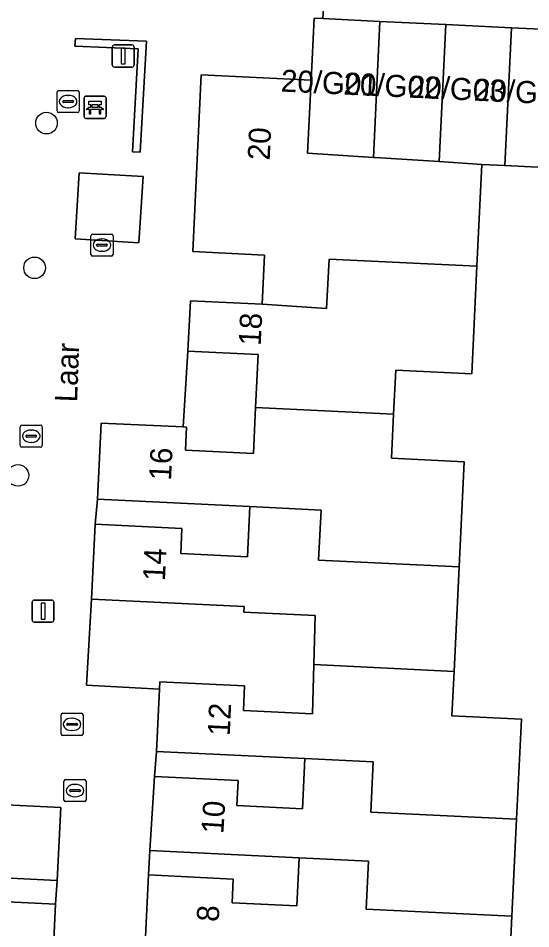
# Model space of a CAD drawing. Extents: x 162989 to 165008, y 383432 to 384338.
# Drawn here: x 164374.28 to 164397.49, y 383691.63 to 383732.86 of the extents above; entities that cross this region are included whole.
import ezdxf

# ---------------------------------------------------------------- set-up
doc = ezdxf.new("R2010")
doc.units = 0
for name, color, linetype in [('IMGEO_Bank', 7, 'Continuous'), ('IMGEO_Boom', 7, 'Continuous'), ('IMGEO_Erf', 7, 'Continuous'), ('IMGEO_Groenvoorziening', 7, 'Continuous'), ('IMGEO_Kolk', 7, 'Continuous'), ('IMGEO_Lichtmast', 7, 'Continuous'), ('IMGEO_Muur', 7, 'Continuous'), ('IMGEO_Openbare_ruimte_label', 7, 'Continuous'), ('IMGEO_Pand', 7, 'Continuous'), ('IMGEO_Pand_nummerreeks', 7, 'Continuous'), ('IMGEO_Rijbaan_lokaal_open', 7, 'Continuous'), ('IMGEO_Rioolput', 7, 'Continuous'), ('IMGEO_Voetpad_open', 7, 'Continuous')]:
    doc.layers.add(name, color=color, linetype=linetype)

msp = doc.modelspace()

# ---------------------------------------------------------------- linework, layer by layer
at = {"layer": 'IMGEO_Bank'}
for p, q in [((164377.337, 383729.328), (164378.178, 383729.328)), ((164378.178, 383729.328), (164377.337, 383729.328)), ((164377.262, 383728.403), (164377.262, 383729.244)), ((164377.262, 383729.244), (164377.262, 383728.403)), ((164377.571, 383728.834), (164377.571, 383728.94)), ((164377.615, 383728.94), (164377.615, 383728.834)), ((164377.903, 383728.946), (164377.621, 383728.946)), ((164377.909, 383728.834), (164377.909, 383728.94)), ((164377.953, 383728.94), (164377.953, 383728.834)), ((164378.262, 383729.253), (164378.262, 383728.412)), ((164378.262, 383728.412), (164378.262, 383729.253)), ((164377.959, 383728.726), (164377.566, 383728.726)), ((164377.621, 383728.828), (164377.903, 383728.828)), ((164378.187, 383728.328), (164377.346, 383728.328)), ((164377.346, 383728.328), (164378.187, 383728.328))]:
    msp.add_line(p, q, dxfattribs=at)
for points in [[(164377.565, 383728.946), (164377.479, 383728.946), (164377.479, 383729.107), (164378.042, 383729.107), (164378.042, 383728.946), (164377.959, 383728.946)], [(164377.509, 383728.726), (164377.367, 383728.726), (164377.479, 383728.828), (164377.565, 383728.828)], [(164377.559, 383728.719), (164377.559, 383728.512), (164377.516, 383728.512), (164377.516, 383728.719)], [(164377.959, 383728.828), (164378.042, 383728.828), (164378.154, 383728.726), (164378.015, 383728.726)], [(164378.009, 383728.719), (164378.009, 383728.512), (164377.965, 383728.512), (164377.965, 383728.719)]]:
    msp.add_lwpolyline(points, dxfattribs=at)
for centre, radius, start, end in [((164377.34, 383729.25), 0.0779, 92.4484, 184.2845), ((164377.34, 383729.25), 0.0779, 92.4484, 184.2845), ((164378.184, 383729.25), 0.0779, 2.4484, 94.2845), ((164378.184, 383729.25), 0.0779, 2.4484, 94.2845), ((164377.564, 383728.939), 0.00671, 2.8957, 87.1043), ((164377.621, 383728.939), 0.00671, 92.8957, 177.1043), ((164377.903, 383728.939), 0.00671, 2.8957, 87.1043), ((164377.96, 383728.939), 0.00671, 92.8957, 177.1043), ((164377.509, 383728.719), 0.00671, 2.8957, 87.1043), ((164377.566, 383728.719), 0.00671, 92.8957, 177.1043), ((164377.564, 383728.835), 0.00671, 272.8957, 357.1043), ((164377.621, 383728.835), 0.00671, 182.8957, 267.1043), ((164377.903, 383728.835), 0.00671, 272.8957, 357.1043), ((164377.96, 383728.835), 0.00671, 182.8957, 267.1043), ((164377.958, 383728.719), 0.00671, 2.8957, 87.1043), ((164378.015, 383728.719), 0.00671, 92.8957, 177.1043), ((164377.34, 383728.406), 0.0779, 182.4484, 274.2845), ((164377.34, 383728.406), 0.0779, 182.4484, 274.2845), ((164378.184, 383728.406), 0.0779, 272.4484, 4.2845), ((164378.184, 383728.406), 0.0779, 272.4484, 4.2845)]:
    msp.add_arc(centre, radius, start, end, dxfattribs=at)
at = {"layer": 'IMGEO_Boom'}
for centre in [(164375.563, 383728.112), (164375.025, 383721.558), (164374.274, 383712.159)]:
    msp.add_circle(centre, 0.489, dxfattribs=at)
at = {"layer": 'IMGEO_Erf'}
msp.add_lwpolyline([(164399.298, 383726.046), (164396.318, 383726.19), (164395.277, 383726.24), (164395.054, 383721.629), (164394.819, 383716.761), (164391.374, 383716.927), (164391.278, 383714.93), (164391.182, 383712.937), (164394.477, 383712.778), (164394.247, 383708.01), (164394.018, 383703.281), (164393.921, 383701.267), (164397.065, 383701.115), (164396.846, 383696.586), (164396.634, 383692.198), (164396.415, 383687.652)], dxfattribs=at)
for points in [[(164381.747, 383714.35), (164381.902, 383714.342), (164381.852, 383713.298), (164384.933, 383713.149), (164385.033, 383715.235), (164385.149, 383717.633), (164381.966, 383717.786)], [(164377.765, 383709.944), (164381.697, 383709.754), (164381.642, 383708.617), (164384.661, 383708.472), (164384.771, 383710.745), (164377.877, 383711.079)], [(164380.676, 383702.481), (164380.692, 383702.815), (164384.534, 383702.63), (164384.48, 383701.518), (164387.6, 383701.367), (164387.665, 383703.588), (164387.729, 383705.808), (164384.501, 383705.964), (164384.514, 383706.222), (164377.601, 383706.556), (164377.368, 383702.655)], [(164380.448, 383698.525), (164384.242, 383698.341), (164384.187, 383697.205), (164387.152, 383697.062), (164387.262, 383699.333), (164380.54, 383699.657)], [(164376.049, 383693.813), (164372.124, 383694.004), (164372.179, 383695.136), (164369.273, 383695.278), (164369.165, 383693.075), (164375.976, 383692.744)], [(164380.18, 383694.063), (164384.021, 383693.877), (164383.969, 383692.805), (164386.892, 383692.664), (164386.997, 383694.84), (164380.236, 383695.168)]]:
    msp.add_lwpolyline(points, close=True, dxfattribs=at)
at = {"layer": 'IMGEO_Groenvoorziening'}
msp.add_lwpolyline([(164379.751, 383722.693), (164379.934, 383725.688), (164377.039, 383725.865), (164376.856, 383722.87)], close=True, dxfattribs=at)
at = {"layer": 'IMGEO_Kolk'}
for p, q in [((164376.043, 383728.662), (164376.043, 383729.514)), ((164376.118, 383729.588), (164376.97, 383729.588)), ((164376.531, 383729.368), (164376.556, 383729.368)), ((164377.044, 383729.514), (164377.044, 383728.662)), ((164376.302, 383729.082), (164376.302, 383729.094)), ((164376.74, 383729.045), (164376.342, 383729.045)), ((164376.345, 383729.131), (164376.743, 383729.131)), ((164376.786, 383729.094), (164376.786, 383729.082)), ((164376.97, 383728.588), (164376.118, 383728.588)), ((164376.554, 383728.808), (164376.529, 383728.808)), ((164377.65, 383723.088), (164378.502, 383723.088)), ((164377.575, 383722.162), (164377.575, 383723.014)), ((164378.063, 383722.868), (164378.088, 383722.868)), ((164378.576, 383723.014), (164378.576, 383722.162)), ((164377.834, 383722.582), (164377.834, 383722.594)), ((164378.272, 383722.545), (164377.874, 383722.545)), ((164377.877, 383722.631), (164378.275, 383722.631)), ((164378.086, 383722.308), (164378.061, 383722.308)), ((164378.318, 383722.594), (164378.318, 383722.582)), ((164378.502, 383722.088), (164377.65, 383722.088)), ((164374.448, 383714.434), (164375.3, 383714.434)), ((164374.373, 383713.508), (164374.373, 383714.36)), ((164374.861, 383714.214), (164374.886, 383714.214)), ((164375.374, 383714.36), (164375.374, 383713.508)), ((164374.632, 383713.928), (164374.632, 383713.94)), ((164375.07, 383713.891), (164374.672, 383713.891)), ((164374.675, 383713.977), (164375.073, 383713.977)), ((164374.884, 383713.654), (164374.859, 383713.654)), ((164375.116, 383713.94), (164375.116, 383713.928)), ((164375.3, 383713.434), (164374.448, 383713.434)), ((164376.221, 383700.458), (164376.221, 383701.31)), ((164376.296, 383701.384), (164377.148, 383701.384)), ((164377.222, 383701.31), (164377.222, 383700.458)), ((164376.48, 383700.878), (164376.48, 383700.89)), ((164376.918, 383700.841), (164376.52, 383700.841)), ((164376.523, 383700.927), (164376.921, 383700.927)), ((164376.709, 383701.164), (164376.734, 383701.164)), ((164376.964, 383700.89), (164376.964, 383700.878)), ((164376.732, 383700.604), (164376.707, 383700.604)), ((164377.148, 383700.384), (164376.296, 383700.384))]:
    msp.add_line(p, q, dxfattribs=at)
for points in [[(164376.043, 383728.662), (164376.043, 383729.514)], [(164376.118, 383729.588), (164376.97, 383729.588)], [(164377.044, 383729.514), (164377.044, 383728.662)], [(164376.97, 383728.588), (164376.118, 383728.588)], [(164377.65, 383723.088), (164378.502, 383723.088)], [(164377.575, 383722.162), (164377.575, 383723.014)], [(164378.576, 383723.014), (164378.576, 383722.162)], [(164378.502, 383722.088), (164377.65, 383722.088)], [(164374.448, 383714.434), (164375.3, 383714.434)], [(164374.373, 383713.508), (164374.373, 383714.36)], [(164375.374, 383714.36), (164375.374, 383713.508)], [(164375.3, 383713.434), (164374.448, 383713.434)], [(164376.221, 383700.458), (164376.221, 383701.31)], [(164376.296, 383701.384), (164377.148, 383701.384)], [(164377.222, 383701.31), (164377.222, 383700.458)], [(164377.148, 383700.384), (164376.296, 383700.384)]]:
    msp.add_lwpolyline(points, dxfattribs=at)
for centre, radius, start, end in [((164376.12, 383729.512), 0.0765, 91.552, 178.448), ((164376.12, 383729.512), 0.0765, 91.552, 178.448), ((164376.968, 383729.512), 0.0765, 1.552, 88.448), ((164376.968, 383729.512), 0.0765, 1.552, 88.448), ((164376.342, 383729.091), 0.0403, 85.8775, 175.7526), ((164376.339, 383729.081), 0.0366, 178.938, 274.7102), ((164376.743, 383729.088), 0.043, 264.8664, 352.4533), ((164376.747, 383729.093), 0.0386, 1.7309, 96.639), ((164376.12, 383728.664), 0.0765, 181.552, 268.448), ((164376.12, 383728.664), 0.0765, 181.552, 268.448), ((164376.968, 383728.664), 0.0765, 271.552, 358.448), ((164376.968, 383728.664), 0.0765, 271.552, 358.448), ((164377.652, 383723.012), 0.0765, 91.552, 178.448), ((164377.652, 383723.012), 0.0765, 91.552, 178.448), ((164378.5, 383723.012), 0.0765, 1.552, 88.448), ((164378.5, 383723.012), 0.0765, 1.552, 88.448), ((164377.874, 383722.591), 0.0403, 85.8775, 175.7526), ((164377.871, 383722.581), 0.0366, 178.938, 274.7102), ((164378.275, 383722.588), 0.043, 264.8664, 352.4533), ((164378.279, 383722.593), 0.0386, 1.7309, 96.639), ((164377.652, 383722.164), 0.0765, 181.552, 268.448), ((164377.652, 383722.164), 0.0765, 181.552, 268.448), ((164378.5, 383722.164), 0.0765, 271.552, 358.448), ((164378.5, 383722.164), 0.0765, 271.552, 358.448), ((164374.45, 383714.358), 0.0765, 91.552, 178.448), ((164374.45, 383714.358), 0.0765, 91.552, 178.448), ((164375.298, 383714.358), 0.0765, 1.552, 88.448), ((164375.298, 383714.358), 0.0765, 1.552, 88.448), ((164374.672, 383713.937), 0.0403, 85.8775, 175.7526), ((164374.669, 383713.927), 0.0366, 178.938, 274.7102), ((164375.073, 383713.934), 0.043, 264.8664, 352.4533), ((164375.077, 383713.939), 0.0386, 1.7309, 96.639), ((164374.45, 383713.51), 0.0765, 181.552, 268.448), ((164374.45, 383713.51), 0.0765, 181.552, 268.448), ((164375.298, 383713.51), 0.0765, 271.552, 358.448), ((164375.298, 383713.51), 0.0765, 271.552, 358.448), ((164376.298, 383701.308), 0.0765, 91.552, 178.448), ((164376.298, 383701.308), 0.0765, 91.552, 178.448), ((164377.146, 383701.308), 0.0765, 1.552, 88.448), ((164377.146, 383701.308), 0.0765, 1.552, 88.448), ((164376.52, 383700.887), 0.0403, 85.8775, 175.7526), ((164376.517, 383700.877), 0.0366, 178.938, 274.7102), ((164376.921, 383700.884), 0.043, 264.8664, 352.4533), ((164376.925, 383700.889), 0.0386, 1.7309, 96.639), ((164376.298, 383700.46), 0.0765, 181.552, 268.448), ((164376.298, 383700.46), 0.0765, 181.552, 268.448), ((164377.146, 383700.46), 0.0765, 271.552, 358.448), ((164377.146, 383700.46), 0.0765, 271.552, 358.448)]:
    msp.add_arc(centre, radius, start, end, dxfattribs=at)
for centre, major_axis, ratio, start_param, end_param in [((164376.53, 383729.088), (-0.387, 0.002), 0.722429, 4.712389, 7.853982), ((164376.555, 383729.088), (-0.39, 0.002), 0.717154, 1.570796, 4.712389), ((164378.062, 383722.588), (-0.387, 0.002), 0.722429, 4.712389, 7.853982), ((164378.087, 383722.588), (-0.39, 0.002), 0.717154, 1.570796, 4.712389), ((164374.86, 383713.934), (-0.387, 0.002), 0.722429, 4.712389, 7.853982), ((164374.885, 383713.934), (-0.39, 0.002), 0.717154, 1.570796, 4.712389), ((164376.708, 383700.884), (-0.387, 0.002), 0.722429, 4.712389, 7.853982), ((164376.733, 383700.884), (-0.39, 0.002), 0.717154, 1.570796, 4.712389)]:
    msp.add_ellipse(centre, major_axis=major_axis, ratio=ratio, start_param=start_param, end_param=end_param, dxfattribs=at)
at = {"layer": 'IMGEO_Lichtmast'}
for p, q in [((164378.539, 383730.752), (164378.539, 383731.552)), ((164378.539, 383731.552), (164378.539, 383730.752)), ((164378.639, 383731.652), (164379.429, 383731.652)), ((164379.429, 383731.652), (164378.639, 383731.652)), ((164379.529, 383731.552), (164379.529, 383730.752)), ((164379.529, 383730.752), (164379.529, 383731.552)), ((164379.429, 383730.652), (164378.639, 383730.652)), ((164378.639, 383730.652), (164379.429, 383730.652)), ((164374.912, 383705.614), (164374.912, 383706.414)), ((164374.912, 383706.414), (164374.912, 383705.614)), ((164375.012, 383706.514), (164375.802, 383706.514)), ((164375.802, 383706.514), (164375.012, 383706.514)), ((164375.902, 383706.414), (164375.902, 383705.614)), ((164375.902, 383705.614), (164375.902, 383706.414)), ((164375.802, 383705.514), (164375.012, 383705.514)), ((164375.012, 383705.514), (164375.802, 383705.514))]:
    msp.add_line(p, q, dxfattribs=at)
for points in [[(164378.959, 383731.527), (164379.109, 383731.527), (164379.109, 383730.777), (164378.959, 383730.777), (164378.959, 383731.527)], [(164375.332, 383706.389), (164375.482, 383706.389), (164375.482, 383705.639), (164375.332, 383705.639), (164375.332, 383706.389)]]:
    msp.add_lwpolyline(points, dxfattribs=at)
for centre, start, end in [((164378.639, 383731.552), 90, 180), ((164378.639, 383731.552), 90, 180), ((164379.429, 383731.552), 0, 90), ((164379.429, 383731.552), 360, 90), ((164378.639, 383730.752), 180, 270), ((164378.639, 383730.752), 180, 270), ((164379.429, 383730.752), 270, 0), ((164379.429, 383730.752), 270, 0), ((164375.012, 383706.414), 90, 180), ((164375.012, 383706.414), 90, 180), ((164375.802, 383706.414), 0, 90), ((164375.802, 383706.414), 360, 90), ((164375.012, 383705.614), 180, 270), ((164375.012, 383705.614), 180, 270), ((164375.802, 383705.614), 270, 0), ((164375.802, 383705.614), 270, 0)]:
    msp.add_arc(centre, 0.1, start, end, dxfattribs=at)
at = {"layer": 'IMGEO_Muur'}
msp.add_lwpolyline([(164379.81, 383726.803), (164380.092, 383731.82), (164376.883, 383731.95), (164376.853, 383731.594), (164379.711, 383731.472), (164379.453, 383726.817)], close=True, dxfattribs=at)
at = {"layer": 'IMGEO_Pand'}
for points in [[(164390.363, 383726.561), (164390.66, 383732.718), (164388.081, 383732.843), (164387.681, 383732.862), (164387.545, 383730.053), (164387.386, 383726.755)], [(164393.34, 383726.366), (164393.64, 383732.574), (164390.66, 383732.718), (164390.363, 383726.561), (164390.451, 383726.555)], [(164393.34, 383726.366), (164395.277, 383726.24), (164396.318, 383726.19), (164396.62, 383732.43), (164393.64, 383732.574)], [(164396.318, 383726.19), (164399.298, 383726.046), (164399.599, 383732.286), (164396.62, 383732.43)], [(164395.054, 383721.629), (164395.277, 383726.24), (164393.34, 383726.366), (164390.451, 383726.555), (164390.363, 383726.561), (164387.386, 383726.755), (164387.545, 383730.053), (164382.571, 383730.292), (164382.184, 383722.291), (164385.441, 383722.134), (164385.334, 383719.907), (164388.246, 383719.719), (164388.355, 383721.955)], [(164395.054, 383721.629), (164388.355, 383721.955), (164388.246, 383719.719), (164385.334, 383719.907), (164382.077, 383720.064), (164381.966, 383717.786), (164385.149, 383717.633), (164385.033, 383715.235), (164391.278, 383714.93), (164391.374, 383716.927), (164394.819, 383716.761)], [(164391.278, 383714.93), (164385.033, 383715.235), (164384.933, 383713.149), (164381.852, 383713.298), (164381.902, 383714.342), (164381.747, 383714.35), (164378.044, 383714.529), (164377.877, 383711.079), (164384.771, 383710.745), (164387.997, 383710.588), (164387.886, 383708.315), (164394.247, 383708.01), (164394.477, 383712.778), (164391.182, 383712.937)], [(164394.018, 383703.281), (164394.247, 383708.01), (164387.886, 383708.315), (164387.997, 383710.588), (164384.771, 383710.745), (164384.661, 383708.472), (164381.642, 383708.617), (164381.697, 383709.754), (164377.765, 383709.944), (164377.601, 383706.556), (164384.514, 383706.222), (164384.501, 383705.964), (164387.729, 383705.808), (164387.665, 383703.588)], [(164387.262, 383699.333), (164390.354, 383699.188), (164390.244, 383696.909), (164396.846, 383696.586), (164397.065, 383701.115), (164393.921, 383701.267), (164394.018, 383703.281), (164387.665, 383703.588), (164387.6, 383701.367), (164384.48, 383701.518), (164384.534, 383702.63), (164380.692, 383702.815), (164380.676, 383702.481), (164380.54, 383699.657)], [(164376.21, 383697.125), (164373.104, 383697.276), (164366.497, 383697.762), (164366.547, 383699.842), (164359.878, 383700.168), (164359.864, 383699.871), (164356.399, 383700.04), (164356.179, 383695.529), (164359.644, 383695.36), (164359.663, 383695.76), (164365.943, 383695.446), (164365.836, 383693.236), (164369.165, 383693.075), (164369.273, 383695.278), (164372.179, 383695.136), (164372.124, 383694.004), (164376.049, 383693.813)], [(164387.262, 383699.333), (164387.152, 383697.062), (164384.187, 383697.205), (164384.242, 383698.341), (164380.448, 383698.525), (164380.236, 383695.168), (164386.997, 383694.84), (164390.136, 383694.687), (164390.031, 383692.515), (164396.634, 383692.198), (164396.846, 383696.586), (164390.244, 383696.909), (164390.354, 383699.188)], [(164375.976, 383692.744), (164369.165, 383693.075), (164365.836, 383693.236), (164365.943, 383695.446), (164359.663, 383695.76), (164359.644, 383695.36), (164359.416, 383690.682), (164362.702, 383690.522), (164362.615, 383688.733), (164368.879, 383688.43), (164368.986, 383690.624), (164372.089, 383690.473), (164372.035, 383689.362), (164375.803, 383689.179)], [(164396.634, 383692.198), (164390.031, 383692.515), (164390.136, 383694.687), (164386.997, 383694.84), (164386.892, 383692.664), (164383.969, 383692.805), (164384.021, 383693.877), (164380.18, 383694.063), (164380.015, 383690.65), (164386.793, 383690.323), (164389.919, 383690.176), (164389.81, 383687.967), (164396.415, 383687.652)]]:
    msp.add_lwpolyline(points, close=True, dxfattribs=at)
at = {"layer": 'IMGEO_Rijbaan_lokaal_open'}
msp.add_lwpolyline([(164388.158, 383734.193), (164388.081, 383732.843), (164390.66, 383732.718), (164393.64, 383732.574), (164396.62, 383732.43), (164399.599, 383732.286), (164402.578, 383732.143), (164405.558, 383731.999), (164408.538, 383731.855), (164411.517, 383731.711), (164412.23, 383731.701), (164414.528, 383731.592), (164414.599, 383732.997)], dxfattribs=at)
at = {"layer": 'IMGEO_Rioolput'}
for p, q in [((164376.43, 383698.384), (164377.282, 383698.384)), ((164376.355, 383697.458), (164376.355, 383698.31)), ((164376.657, 383697.927), (164377.055, 383697.927)), ((164376.843, 383698.164), (164376.868, 383698.164)), ((164377.356, 383698.31), (164377.356, 383697.458)), ((164376.614, 383697.878), (164376.614, 383697.89)), ((164377.052, 383697.841), (164376.654, 383697.841)), ((164376.866, 383697.604), (164376.841, 383697.604)), ((164377.098, 383697.89), (164377.098, 383697.878)), ((164377.282, 383697.384), (164376.43, 383697.384))]:
    msp.add_line(p, q, dxfattribs=at)
for points in [[(164376.43, 383698.384), (164377.282, 383698.384)], [(164376.355, 383697.458), (164376.355, 383698.31)], [(164377.356, 383698.31), (164377.356, 383697.458)], [(164377.282, 383697.384), (164376.43, 383697.384)]]:
    msp.add_lwpolyline(points, dxfattribs=at)
for centre, radius, start, end in [((164376.432, 383698.308), 0.0765, 91.552, 178.448), ((164376.432, 383698.308), 0.0765, 91.552, 178.448), ((164377.28, 383698.308), 0.0765, 1.552, 88.448), ((164377.28, 383698.308), 0.0765, 1.552, 88.448), ((164376.654, 383697.887), 0.0403, 85.8775, 175.7526), ((164377.059, 383697.889), 0.0386, 1.7309, 96.639), ((164376.651, 383697.877), 0.0366, 178.938, 274.7102), ((164377.055, 383697.884), 0.043, 264.8664, 352.4533), ((164376.432, 383697.46), 0.0765, 181.552, 268.448), ((164376.432, 383697.46), 0.0765, 181.552, 268.448), ((164377.28, 383697.46), 0.0765, 271.552, 358.448), ((164377.28, 383697.46), 0.0765, 271.552, 358.448)]:
    msp.add_arc(centre, radius, start, end, dxfattribs=at)
for centre, major_axis, ratio, start_param, end_param in [((164376.842, 383697.884), (-0.387, 0.002), 0.722429, 4.712389, 7.853982), ((164376.867, 383697.884), (-0.39, 0.002), 0.717154, 1.570796, 4.712389)]:
    msp.add_ellipse(centre, major_axis=major_axis, ratio=ratio, start_param=start_param, end_param=end_param, dxfattribs=at)
at = {"layer": 'IMGEO_Voetpad_open'}
for points in [[(164380.015, 383690.65), (164380.18, 383694.063), (164380.236, 383695.168), (164380.448, 383698.525), (164380.54, 383699.657), (164380.676, 383702.481), (164377.368, 383702.655), (164377.601, 383706.556), (164377.765, 383709.944), (164377.877, 383711.079), (164378.044, 383714.529), (164381.747, 383714.35), (164381.966, 383717.786), (164382.077, 383720.064), (164385.334, 383719.907), (164385.441, 383722.134), (164382.184, 383722.291), (164382.571, 383730.292), (164387.545, 383730.053), (164387.681, 383732.862), (164388.081, 383732.843), (164388.158, 383734.193)], [(164373.104, 383697.276), (164376.21, 383697.125), (164376.049, 383693.813), (164375.976, 383692.744), (164375.803, 383689.179)]]:
    msp.add_lwpolyline(points, dxfattribs=at)
for points in [[(164379.81, 383726.803), (164379.453, 383726.817), (164379.711, 383731.472), (164376.853, 383731.594), (164376.883, 383731.95), (164380.092, 383731.82)], [(164379.751, 383722.693), (164376.856, 383722.87), (164377.039, 383725.865), (164379.934, 383725.688)]]:
    msp.add_lwpolyline(points, close=True, dxfattribs=at)

# ---------------------------------------------------------------- texts
at = {"layer": 'IMGEO_Openbare_ruimte_label'}
msp.add_text('Laar', height=1, rotation=87.8789, dxfattribs=at).set_placement((164376.948, 383715.457))
at = {"layer": 'IMGEO_Pand_nummerreeks'}
for s, rotation, p in [('20/G01', 357.3145, (164386.159, 383729.542)), ('20/G02', 357.3145, (164388.992, 383729.409)), ('20/G03', 357.3145, (164391.948, 383729.271)), ('20/G04', 357.3145, (164394.897, 383729.132)), ('20', 87.2272, (164385.667, 383726.41)), ('18', 87.231, (164385.261, 383718.012)), ('16', 87.2287, (164381.201, 383711.911)), ('14', 87.2287, (164380.924, 383707.357)), ('12', 87.2444, (164383.857, 383700.341)), ('10', 86.3865, (164383.569, 383695.91)), ('8', 87.2322, (164383.36, 383691.927))]:
    msp.add_text(s, height=1, rotation=rotation, dxfattribs=at).set_placement(p)

doc.saveas('drawing.dxf')
